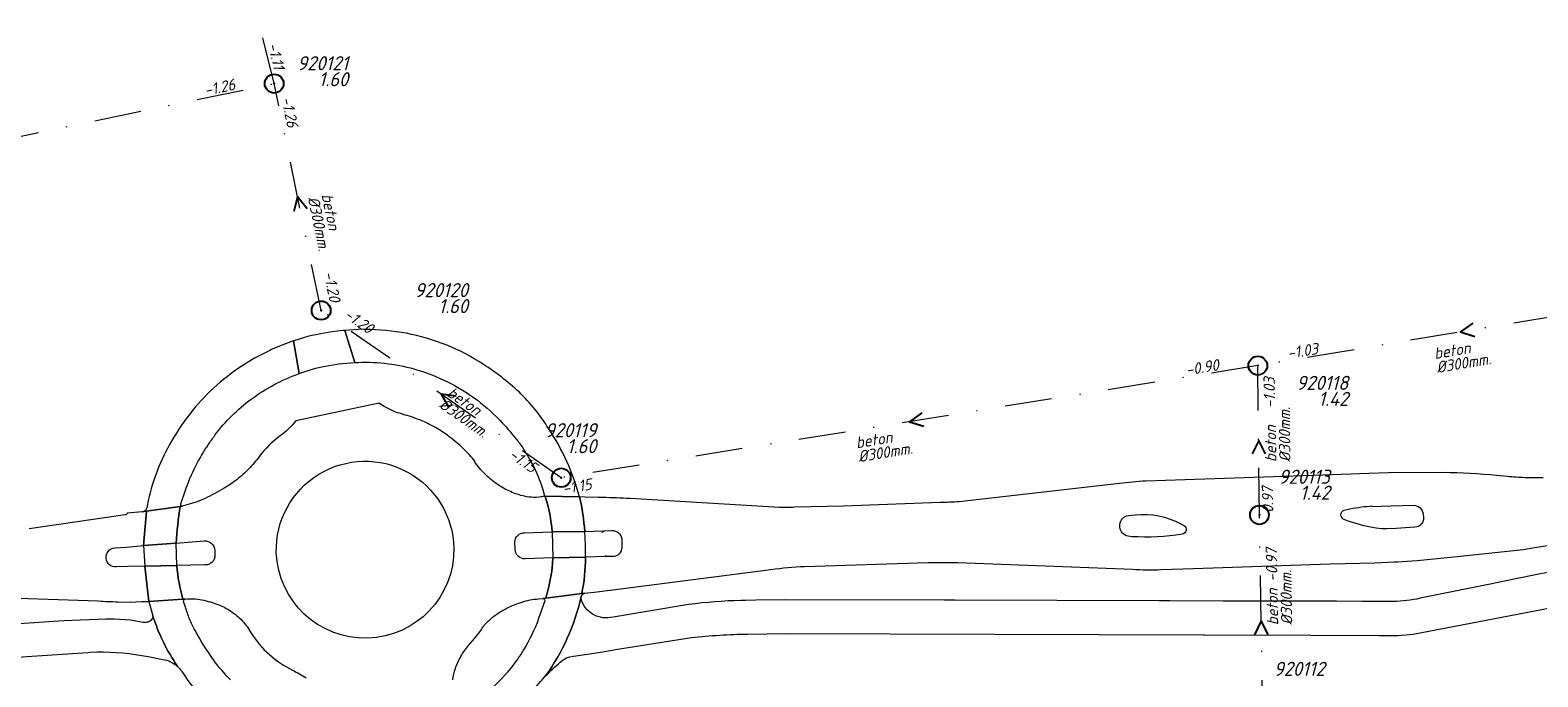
# Model space of a CAD drawing. Extents: x 148869 to 161638, y 453607 to 469810.
# Tile 731 of 1056: x 154815 to 154975, y 468242 to 468311. Entities that reach past the tile are written whole.
import ezdxf
from ezdxf.enums import TextEntityAlignment as Align

# ---------------------------------------------------------------- set-up
doc = ezdxf.new("R2010")
doc.units = 0
doc.header["$PDMODE"] = 32
doc.header["$PDSIZE"] = 2
doc.linetypes.add('RI-VWA', pattern=[11, 5, -3, 0, -3])
doc.layers.get('0').update_dxf_attribs({"linetype": 'CONTINUOUS'})
for name, color, linetype in [('B-OI-RI-BOB-T18-niet meenemen', 252, 'CONTINUOUS'), ('B-OI-RI-DIAMETER-T18-niet meenemen', 252, 'CONTINUOUS'), ('B-OI-RI-MATERIAAL-T18-niet meenemen', 252, 'CONTINUOUS'), ('B-OI-RI-STROOMRICHTING-S-niet meenemen', 252, 'CONTINUOUS'), ('B-OI-RI-VWA_PUTDEKSELHOOGTE-T25-niet meenemen', 252, 'CONTINUOUS'), ('gs dwa', 252, 'CONTINUOUS')]:
    doc.layers.add(name, color=color, linetype=linetype)
doc.layers.add('B-OI-RI-VWA_TRANSPORTLEIDING-G-niet meenemen', color=252, linetype='RI-VWA', lineweight=18)
doc.layers.add('B-RO-VH-VERHARDING_ASFALT-GV', color=251, linetype='CONTINUOUS', lineweight=18)
doc.styles.add('iso15', font='ISO.shx', dxfattribs={"oblique": 15})
doc.styles.add('NLCS-ISO-M750_CURSIEF', font='NLCS-ISO.ttf', dxfattribs={"oblique": 15})

# ---------------------------------------------------------------- blocks, each defined once
blk = doc.blocks.new('ACMAP_ANN_TEMPLATE_diam')
at = {"color": 0, "linetype": 'ByBlock', "style": 'iso15', "oblique": 15}
blk.add_attdef('diam', (0.5, -1.3), '', height=1.2, dxfattribs=at)
blk = doc.blocks.new('ACMAP_ANN_TEMPLATE_mat')
at = {"color": 0, "linetype": 'ByBlock', "style": 'iso15', "oblique": 15}
blk.add_attdef('mat', (0.5, 0.2), '', height=1.2, dxfattribs=at)
blk = doc.blocks.new('ACMAP_ANN_TEMPLATE_nap-l')
at = {"color": 0, "linetype": 'ByBlock', "style": 'iso15', "oblique": 15}
blk.add_attdef('nap-l', (3.3, 0.2), '', height=1.2, dxfattribs=at)
blk = doc.blocks.new('ACMAP_ANN_TEMPLATE_nap-r')
at = {"color": 0, "linetype": 'ByBlock', "style": 'iso15', "oblique": 15}
blk.add_attdef('nap-r', text='', height=1.2, dxfattribs=at).set_placement((-4.1, 0.2), align=Align.RIGHT)
blk = doc.blocks.new('ACMAP_ANN_TEMPLATE_puth-dwa')
at = {"color": 0, "linetype": 'ByBlock', "style": 'iso15', "oblique": 15}
blk.add_attdef('puth-dwa', text='', height=1.5, dxfattribs=at).set_placement((2.7, 1), align=Align.RIGHT)
blk = doc.blocks.new('ACMAP_ANN_TEMPLATE_putnr-dwa')
at = {"color": 0, "linetype": 'ByBlock', "style": 'iso15', "oblique": 15}
blk.add_attdef('putnr-dwa', text='', height=1.5, dxfattribs=at).set_placement((2.7, 2.7), align=Align.RIGHT)

msp = doc.modelspace()

# ---------------------------------------------------------------- linework, layer by layer
at = {"layer": 'B-OI-RI-STROOMRICHTING-S-niet meenemen'}
for points in [[(154844.15, 468291.82), (154843.15, 468293.09), (154842.74, 468291.53)], [(154968.04, 468279.69), (154966.73, 468278.74), (154968.27, 468278.27)], [(154860, 468271.91), (154858.41, 468272.14), (154859.18, 468270.73)], [(154909.49, 468270.14), (154908.18, 468269.2), (154909.72, 468268.72)], [(154946.02, 468265.79), (154945.29, 468267.22), (154944.58, 468265.78)], [(154946.3, 468246.59), (154945.56, 468248.02), (154944.86, 468246.56)]]:
    msp.add_lwpolyline(points, dxfattribs=at)
at = {"layer": 'B-OI-RI-VWA_TRANSPORTLEIDING-G-niet meenemen'}
for p, q in [((154840.66, 468305.14), (154822.39, 468379.57)), ((154767.26, 468289.92), (154840.66, 468305.14)), ((154845.65, 468281.03), (154840.66, 468305.14)), ((154871.17, 468263.25), (154845.65, 468281.03)), ((154988.27, 468282.32), (154945.2, 468275.16)), ((154945.2, 468275.16), (154871.17, 468263.25)), ((154945.37, 468259.29), (154945.2, 468275.16)), ((154945.75, 468236.74), (154945.37, 468259.29))]:
    msp.add_line(p, q, dxfattribs=at)
at = {"layer": 'B-RO-VH-VERHARDING_ASFALT-GV', "flags": 128}
for points in [[(154843.33, 468274.32), (154843.95, 468274.55), (154844.59, 468274.74), (154845.23, 468274.92), (154845.89, 468275.06), (154846.71, 468275.22), (154847.55, 468275.35), (154848.38, 468275.44), (154849.22, 468275.49), (154848.18, 468278.91), (154847.98, 468278.9), (154846.8, 468278.76), (154845.63, 468278.56), (154844.36, 468278.28), (154843.11, 468277.92), (154842.73, 468277.79)], [(154870.28, 468254.72), (154873.74, 468254.8), (154873.75, 468256.12), (154873.67, 468257.52), (154870.2, 468257.48)], [(154830.26, 468256.28), (154826.79, 468256.03), (154826.9, 468253.84), (154830.3, 468253.9)]]:
    msp.add_lwpolyline(points, close=True, dxfattribs=at)
for points in [[(154850.02, 468279.03), (154849.16, 468278.98), (154848.18, 468278.91), (154849.22, 468275.49)], [(154843.24, 468274.29), (154843.33, 468274.32), (154842.73, 468277.79), (154841.88, 468277.49), (154840.68, 468277.01), (154840.67, 468277)], [(154851.82, 468271.19), (154842.97, 468269.29)], [(154854.58, 468269.91), (154854.1, 468270.06)], [(154866.58, 468267.1), (154866.63, 468267.03), (154866.68, 468266.97)], [(154861.41, 468265.69), (154860.79, 468266.33)], [(154861.99, 468264.91), (154861.97, 468264.99)], [(154964.91, 468263.8), (154959.09, 468263.77), (154956.98, 468263.69), (154952.11, 468263.53), (154939.56, 468263.11), (154933.29, 468262.89)], [(154938.37, 468253.6), (154952.89, 468254.09), (154957.63, 468254.21), (154959.66, 468254.29), (154960.09, 468254.31), (154960.52, 468254.33), (154962.12, 468254.46), (154966.73, 468254.9), (154970.06, 468255.25), (154973.38, 468255.63), (154974.65, 468255.83), (154982.67, 468257.09), (154985.27, 468257.39), (155000, 468258.69), (155029.05, 468261.28), (155034.31, 468261.81), (155036.32, 468261.98), (155047.57, 468262.94), (155047.6, 468262.94), (155058.05, 468263.66)], [(154971.7, 468263.38), (154970.58, 468263.49)], [(154830.73, 468260.47), (154831.26, 468262.02)], [(154869.18, 468262.09), (154869.37, 468261.48), (154869.39, 468261.4), (154869.32, 468261.27), (154869.45, 468261.27), (154873.12, 468261.2)], [(154930.49, 468262.63), (154913.45, 468260.7)], [(155065.52, 468261.93), (155060.04, 468261.26), (155057.41, 468260.97), (155047.8, 468260.13), (155045.19, 468259.91), (155042.48, 468259.53), (155036.58, 468259.05), (155034.62, 468258.86), (155034.58, 468258.86), (155028.99, 468258.36), (155021.69, 468257.67), (155018.95, 468257.42), (155000, 468255.72), (154994.87, 468255.25), (154992.18, 468255.03), (154979.5, 468253.81), (154978.74, 468253.67), (154977.98, 468253.54), (154977.27, 468253.41), (154976.56, 468253.29), (154975.05, 468252.98), (154972.44, 468252.45)], [(154827.2, 468260.42), (154827.12, 468260.04), (154827.04, 468259.87), (154826.92, 468259.74), (154826.78, 468259.66), (154826.62, 468259.61), (154827.09, 468259.68), (154830.68, 468260.2), (154830.89, 468260.23)], [(154830.68, 468260.2), (154827.09, 468259.68), (154826.79, 468256.03)], [(154833.31, 468261.04), (154832.48, 468260.7), (154831.62, 468260.43), (154830.89, 468260.23), (154830.68, 468260.2)], [(154869.45, 468261.27), (154869.32, 468261.27)], [(154873.12, 468261.2), (154869.45, 468261.27)], [(154875.57, 468261.14), (154875.14, 468261.15), (154873.71, 468261.19), (154873.7, 468261.19), (154873.12, 468261.2)], [(154894.37, 468260.09), (154878.48, 468261.03)], [(154911.44, 468260.6), (154901.18, 468260.24), (154895.97, 468260.1)], [(154956.83, 468260.2), (154957.27, 468260.27), (154957.28, 468260.19), (154959.34, 468260.25)], [(154959.34, 468260.25), (154961.78, 468260.32)], [(154824.82, 468259.31), (154814.61, 468257.8)], [(154823.73, 468255.79), (154824.95, 468255.88), (154826.79, 468256.03), (154827.09, 468259.68), (154826.62, 468259.61), (154825.05, 468259.47)], [(154931.47, 468259.24), (154932.16, 468259.31)], [(154962.77, 468259.38), (154962.81, 468259.04)], [(154867.28, 468257.39), (154870.2, 468257.48)], [(154870.2, 468257.48), (154873.67, 468257.52)], [(154873.67, 468257.52), (154875.53, 468257.6), (154875.56, 468257.41)], [(154875.71, 468257.6), (154876.53, 468257.64)], [(154930.54, 468257.99), (154930.55, 468258.27)], [(154931.81, 468256.98), (154931.43, 468257.04)], [(154937.03, 468258.33), (154937.33, 468258.18)], [(154961.89, 468257.98), (154959.41, 468257.83), (154959.41, 468257.84), (154958.9, 468257.81), (154958.39, 468257.82), (154957.78, 468257.88), (154957.18, 468257.98)], [(154826.79, 468256.03), (154830.26, 468256.28)], [(154830.26, 468256.28), (154833.21, 468256.53)], [(154834.35, 468255.51), (154834.35, 468254.99)], [(154866.27, 468255.65), (154866.25, 468256.39)], [(154877.6, 468256.7), (154877.6, 468255.83)], [(154824.04, 468250.07), (154825.34, 468250.01), (154826.55, 468250.09), (154827.34, 468250.08), (154826.9, 468253.84), (154825.07, 468253.8), (154823.89, 468253.76)], [(154830.3, 468253.9), (154826.9, 468253.84)], [(154826.9, 468253.84), (154827.34, 468250.08), (154830.96, 468250.33)], [(154833.28, 468253.98), (154830.3, 468253.9)], [(154870.28, 468254.72), (154867.34, 468254.62)], [(154873.74, 468254.8), (154870.28, 468254.72)], [(154875.88, 468254.93), (154875.89, 468254.89), (154873.74, 468254.8)], [(154876.65, 468254.87), (154875.98, 468254.89)], [(154897.03, 468253.81), (154910.18, 468254.25), (154913.33, 468254.25), (154931.88, 468253.51)], [(154873.35, 468250.93), (154873.69, 468250.98), (154874.97, 468251.11), (154876.28, 468251.28), (154876.38, 468251.29), (154893.46, 468253.48)], [(154934.94, 468253.48), (154938.37, 468253.6)], [(154972.44, 468252.45), (154969.88, 468251.94), (154962.81, 468250.51)], [(154873.69, 468250.98), (154873.35, 468250.93), (154869.52, 468250.44), (154869.25, 468250.41)], [(154869.52, 468250.44), (154873.35, 468250.93)], [(154873.27, 468250.59), (154873.34, 468250.76)], [(154873.27, 468250.39), (154873.27, 468250.59)], [(154810.08, 468250.52), (154810.68, 468250.53), (154811.29, 468250.51), (154821.97, 468250.15)], [(154831.24, 468249.5), (154831.03, 468250.09), (154831.03, 468250.17), (154831.06, 468250.24), (154831.12, 468250.31), (154831.2, 468250.35), (154830.96, 468250.33), (154827.34, 468250.08), (154827.77, 468248.58)], [(154830.96, 468250.33), (154831.2, 468250.35)], [(154868.76, 468250.37), (154869.25, 468250.41), (154869.52, 468250.44)], [(154869.43, 468250.17), (154868.76, 468248.27)], [(154884.71, 468249.77), (154876.67, 468248.44)], [(154959.21, 468250.08), (154957.81, 468250.09), (154956.24, 468250.09), (154953.55, 468250.11), (154949.48, 468250.13), (154941.5, 468250.13), (154935.84, 468250.15), (154934.73, 468250.16), (154913.01, 468250.22), (154911.9, 468250.22), (154894.9, 468250.28), (154891.86, 468250.22), (154890.76, 468250.2), (154890.26, 468250.19)], [(154891, 468246.63), (154895.02, 468246.7), (154939.43, 468246.56), (154939.46, 468246.55), (154939.53, 468246.55), (154950.83, 468246.51), (154958.1, 468246.47), (154958.15, 468246.48), (154960.1, 468246.47), (154961.72, 468246.61), (154975.57, 468249.29), (154976.52, 468249.48)], [(154827.77, 468248.58), (154827.76, 468248.45), (154827.72, 468248.33), (154827.66, 468248.22), (154827.6, 468248.14), (154827.59, 468248.13), (154827.5, 468248.05), (154827.39, 468247.97), (154827.27, 468247.91), (154827.14, 468247.88), (154827.01, 468247.85), (154826.88, 468247.85), (154826.74, 468247.87), (154825.38, 468248.12), (154823.67, 468248.22), (154822.78, 468248.21), (154818.3, 468248.03), (154813.02, 468247.67)], [(154861.32, 468245.41), (154862.17, 468246.42)], [(154871.07, 468243.65), (154871.38, 468243.9), (154871.72, 468244.09), (154872.09, 468244.21), (154872.47, 468244.28), (154874.18, 468244.54), (154875.59, 468244.75), (154876.95, 468244.97), (154876.95, 468244.97), (154885.02, 468246.25)], [(154789.21, 468241.92), (154794.87, 468242.54), (154801.56, 468243.19), (154807.87, 468243.75), (154814.36, 468244.25), (154820.85, 468244.67), (154821.11, 468244.69), (154821.84, 468244.73)], [(154827.26, 468244.24), (154828.83, 468243.94)], [(154830.37, 468243.2), (154830.4, 468243.17)], [(154830.8, 468242.72), (154830.85, 468242.66)]]:
    msp.add_lwpolyline(points, dxfattribs=at)
at = {"layer": 'B-RO-VH-VERHARDING_ASFALT-GV'}
for points in [[(154850.35, 468279, -0.026745), (154850.02, 468279.03)], [(154854.73, 468278.6, 0.043603), (154850.35, 468279)], [(154858.93, 468277.36, 0.048098), (154854.73, 468278.6)], [(154840.06, 468276.71, 0.037006), (154837.27, 468275.15)], [(154840.67, 468277, 0.020415), (154840.06, 468276.71)], [(154862.87, 468275.32, 0.048107), (154858.93, 468277.36)], [(154837.27, 468275.15, 0.041214), (154834.21, 468272.77)], [(154849.22, 468275.49, -0.0444), (154852.39, 468275.41)], [(154852.39, 468275.41, -0.041285), (154855.52, 468274.81)], [(154855.52, 468274.81, -0.041363), (154858.7, 468273.63)], [(154866.68, 468272.36, 0.043891), (154862.87, 468275.32)], [(154838.23, 468271.61, -0.036418), (154840.64, 468273.13)], [(154840.64, 468273.13, -0.035983), (154843.24, 468274.29)], [(154858.7, 468273.63, -0.042462), (154861.54, 468271.99)], [(154834.21, 468272.77, 0.041199), (154831.69, 468270.02)], [(154836.15, 468269.83, -0.036791), (154838.23, 468271.61)], [(154861.54, 468271.99, -0.042773), (154864.26, 468269.75)], [(154869.82, 468268.48, 0.063177), (154866.68, 468272.36)], [(154831.69, 468270.02, 0.038461), (154829.51, 468266.72)], [(154834.37, 468267.77, -0.037459), (154836.15, 468269.83)], [(154854.1, 468270.06, -0.086606), (154851.82, 468271.19)], [(154856.34, 468269.3, 0.03235), (154854.58, 468269.91)], [(154842.97, 468269.29, -0.062281), (154841.3, 468267.69)], [(154858, 468268.47, 0.03204), (154856.34, 468269.3)], [(154859.27, 468267.61, 0.032358), (154858, 468268.47)], [(154864.26, 468269.75, -0.026475), (154865.9, 468267.96)], [(154873.12, 468261.2, 0.079456), (154869.82, 468268.48)], [(154829.51, 468266.72, 0.039227), (154828.11, 468263.66)], [(154833.05, 468265.8, -0.012382), (154833.64, 468266.73)], [(154833.64, 468266.73, -0.014658), (154834.37, 468267.77)], [(154841.3, 468267.69, 0.07367), (154839.08, 468265.51)], [(154860.79, 468266.33, 0.0249), (154859.27, 468267.61)], [(154865.9, 468267.96, -0.012401), (154866.58, 468267.1)], [(154866.68, 468266.97, -0.040179), (154868.12, 468264.63)], [(154831.26, 468262.02, -0.036997), (154832.6, 468265.01)], [(154832.6, 468265.01, -0.00974), (154833.05, 468265.8)], [(154839.08, 468265.51, -0.034805), (154837.96, 468264.19)], [(154861.97, 468264.99, 0.025633), (154861.41, 468265.69)], [(154828.11, 468263.66, 0.039516), (154827.2, 468260.42)], [(154837.96, 468264.19, -0.034337), (154836.68, 468263.04)], [(154840.89, 468255.3, -1.002334), (154859.76, 468255.78)], [(154863.05, 468263.65, -0.045624), (154861.99, 468264.91)], [(154864.32, 468262.59, -0.045659), (154863.05, 468263.65)], [(154868.12, 468264.63, -0.040276), (154869.18, 468262.09)], [(154970.58, 468263.49, 0.018156), (154964.91, 468263.8)], [(154835.35, 468262.13, -0.023408), (154833.31, 468261.04)], [(154836.68, 468263.04, -0.032378), (154835.35, 468262.13)], [(154865.78, 468261.77, -0.045916), (154864.32, 468262.59)], [(154933.29, 468262.89, 0.011791), (154930.49, 468262.63)], [(154973.61, 468263.25, -0.014669), (154971.7, 468263.38)], [(154975.52, 468263.24, -0.015717), (154973.61, 468263.25)], [(154830.68, 468260.2, 0.032204), (154830.26, 468256.28)], [(154830.26, 468256.28, -0.032204), (154830.68, 468260.2)], [(154830.89, 468260.23, -0.45711), (154830.73, 468260.47)], [(154867.26, 468261.28, -0.04934), (154865.78, 468261.77)], [(154868.26, 468261.16, -0.049877), (154867.26, 468261.28)], [(154869.32, 468261.27, -0.078537), (154868.26, 468261.16)], [(154870.2, 468257.48, 0.063659), (154869.45, 468261.27)], [(154869.45, 468261.27, -0.063659), (154870.2, 468257.48)], [(154873.67, 468257.52, 0.035395), (154873.12, 468261.2)], [(154873.12, 468261.2, -0.035395), (154873.67, 468257.52)], [(154878.48, 468261.03, 0.01135), (154875.57, 468261.14)], [(154913.45, 468260.7, -0.015977), (154911.44, 468260.6)], [(154954.38, 468259.8, -0.03919), (154956.83, 468260.2)], [(154961.78, 468260.32, -0.370544), (154962.77, 468259.38)], [(154825.05, 468259.47, -0.331981), (154824.82, 468259.31)], [(154895.97, 468260.1, -0.033065), (154894.37, 468260.09)], [(154930.55, 468258.27, -0.371803), (154931.47, 468259.24)], [(154932.16, 468259.31, -0.15318), (154937.03, 468258.33)], [(154954.36, 468258.81, -0.684944), (154954.38, 468259.8)], [(154957.18, 468257.98, -0.042811), (154954.36, 468258.81)], [(154962.81, 468259.04, -0.420202), (154961.89, 468257.98)], [(154866.25, 468256.39, -0.432943), (154867.28, 468257.39)], [(154875.56, 468257.41, -0.368222), (154875.71, 468257.6)], [(154876.53, 468257.64, -0.406182), (154877.6, 468256.7)], [(154931.43, 468257.04, -0.34058), (154930.54, 468257.99)], [(154937.16, 468257.24, -0.053252), (154931.81, 468256.98)], [(154937.33, 468258.18, -0.694404), (154937.16, 468257.24)], [(154823.89, 468253.76, -0.996531), (154823.73, 468255.79)], [(154833.21, 468256.53, -0.427097), (154834.35, 468255.51)], [(154859.76, 468255.78, -0.990353), (154840.89, 468255.3)], [(154867.34, 468254.62, -0.421659), (154866.27, 468255.65)], [(154877.6, 468255.83, -0.420639), (154876.65, 468254.87)], [(154830.3, 468253.9, 0.044256), (154830.96, 468250.33)], [(154830.96, 468250.33, -0.044256), (154830.3, 468253.9)], [(154833.68, 468254.03, -0.089538), (154833.28, 468253.98)], [(154834.02, 468254.23, -0.110027), (154833.68, 468254.03)], [(154834.27, 468254.57, -0.106778), (154834.02, 468254.23)], [(154834.35, 468254.99, -0.105968), (154834.27, 468254.57)], [(154870.28, 468254.72, -0.061299), (154869.52, 468250.44)], [(154869.52, 468250.44, 0.061299), (154870.28, 468254.72)], [(154873.35, 468250.93, 0.050754), (154873.74, 468254.8)], [(154873.74, 468254.8, -0.050754), (154873.35, 468250.93)], [(154875.98, 468254.89, -0.218948), (154875.88, 468254.93)], [(154893.46, 468253.48, -0.031629), (154897.03, 468253.81)], [(154931.88, 468253.51, 0.019603), (154934.94, 468253.48)], [(154873.27, 468250.59, -0.100149), (154869.51, 468242.17)], [(154869.51, 468242.17, 0.100149), (154873.27, 468250.59)], [(154873.34, 468250.76, -0.112645), (154873.49, 468250.9)], [(154873.49, 468250.9, -0.087381), (154873.69, 468250.98)], [(154821.97, 468250.15, 0.019843), (154824.04, 468250.07)], [(154831.2, 468250.35, -0.040478), (154832.08, 468250.38)], [(154831.67, 468248.23, -0.029191), (154831.24, 468249.5)], [(154832.08, 468250.38, -0.039712), (154832.97, 468250.27)], [(154832.97, 468250.27, -0.040836), (154834.79, 468249.73)], [(154834.79, 468249.73, -0.056659), (154836.02, 468249.08)], [(154836.02, 468249.08, -0.057835), (154837.25, 468248.05)], [(154864.57, 468248.92, -0.0379), (154865.59, 468249.48)], [(154865.59, 468249.48, -0.030358), (154866.97, 468250.02)], [(154866.97, 468250.02, -0.02928), (154867.86, 468250.25)], [(154867.86, 468250.25, -0.030893), (154868.76, 468250.37)], [(154869.25, 468250.41, -0.279848), (154869.43, 468250.17)], [(154876.67, 468248.44, -0.416041), (154873.27, 468250.39)], [(154890.26, 468250.19, 0.028114), (154884.71, 468249.77)], [(154959.97, 468250.1, -0.013082), (154959.21, 468250.08)], [(154962.81, 468250.51, -0.049319), (154959.97, 468250.1)], [(154830.4, 468243.17, -0.075049), (154827.77, 468248.58)], [(154827.77, 468248.58, 0.075049), (154830.4, 468243.17)], [(154832.25, 468247.02, -0.02997), (154831.67, 468248.23)], [(154837.25, 468248.05, -0.060916), (154838.23, 468246.73)], [(154862.84, 468247.37, -0.041584), (154863.65, 468248.22)], [(154863.65, 468248.22, -0.038256), (154864.57, 468248.92)], [(154868.76, 468248.27, -0.051376), (154867.15, 468244.94)], [(154834.24, 468243.86, -0.029916), (154832.25, 468247.02)], [(154838.23, 468246.73, 0.139713), (154842.62, 468242.78)], [(154862.17, 468246.42, 0.041883), (154862.84, 468247.37)], [(154885.02, 468246.25, -0.023226), (154891, 468246.63)], [(154821.84, 468244.73, -0.048934), (154827.26, 468244.24)], [(154859.92, 468242.96, -0.049617), (154860.5, 468244.25)], [(154860.5, 468244.25, -0.048741), (154861.32, 468245.41)], [(154867.15, 468244.94, -0.014714), (154866.55, 468244.01)], [(154828.83, 468243.94, -0.148441), (154830.37, 468243.2)], [(154830.4, 468243.17, -0.051062), (154830.8, 468242.72)], [(154830.85, 468242.66, 0.108304), (154837.32, 468236.16)], [(154836.01, 468241.78, -0.040567), (154834.24, 468243.86)], [(154842.62, 468242.78, -0.019781), (154844.07, 468241.99)], [(154859.64, 468241.78, -0.047652), (154859.92, 468242.96)], [(154866.55, 468244.01, -0.099729), (154861.41, 468239.07)], [(154869.51, 468242.17, -0.024607), (154871.07, 468243.65)], [(154868.1, 468240.54, -0.024342), (154869.51, 468242.17)]]:
    msp.add_lwpolyline(points, format="xyb", dxfattribs=at)
at = {"layer": 'gs dwa'}
for p in [(154840.66, 468305.14), (154845.65, 468281.03), (154945.2, 468275.16), (154871.17, 468263.25), (154945.37, 468259.29)]:
    msp.add_point(p, dxfattribs=at)

# ---------------------------------------------------------------- block references
at = {"layer": 'B-OI-RI-BOB-T18-niet meenemen'}
ref = msp.add_blockref('ACMAP_ANN_TEMPLATE_nap-l', (154838.97, 468312.48), dxfattribs=dict(at, rotation=283.7914609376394))
ref.add_attrib('nap-l', '-1.11', (154839.95, 468309.32), dxfattribs={"layer": '0', "color": 0, "linetype": 'ByBlock', "height": 1.2, "rotation": 283.7915, "style": 'NLCS-ISO-M750_CURSIEF', "oblique": 15})
ref = msp.add_blockref('ACMAP_ANN_TEMPLATE_nap-r', (154840.66, 468305.14), dxfattribs=dict(at, rotation=11.71466281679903))
ref.add_attrib('nap-r', '-1.26', dxfattribs={"layer": '0', "color": 0, "linetype": 'ByBlock', "height": 1.2, "rotation": 11.7147, "style": 'NLCS-ISO-M750_CURSIEF', "oblique": 15}).set_placement((154836.6, 468304.5), align=Align.RIGHT)
ref = msp.add_blockref('ACMAP_ANN_TEMPLATE_nap-r', (154842.71, 468296.34), dxfattribs=dict(at, rotation=281.6932982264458))
ref.add_attrib('nap-r', '-1.26', dxfattribs={"layer": '0', "color": 0, "linetype": 'ByBlock', "height": 1.2, "rotation": 281.6933, "style": 'NLCS-ISO-M750_CURSIEF', "oblique": 15}).set_placement((154842.07, 468300.4), align=Align.RIGHT)
ref = msp.add_blockref('ACMAP_ANN_TEMPLATE_nap-l', (154845.04, 468288.24), dxfattribs=dict(at, rotation=281.6932982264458))
ref.add_attrib('nap-l', '-1.20', (154845.9, 468285.05), dxfattribs={"layer": '0', "color": 0, "linetype": 'ByBlock', "height": 1.2, "rotation": 281.6933, "style": 'NLCS-ISO-M750_CURSIEF', "oblique": 15})
ref = msp.add_blockref('ACMAP_ANN_TEMPLATE_nap-r', (154853.91, 468275.97), dxfattribs=dict(at, rotation=325.1347468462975))
ref.add_attrib('nap-r', '-1.20', dxfattribs={"layer": '0', "color": 0, "linetype": 'ByBlock', "height": 1.2, "rotation": 325.1347, "style": 'NLCS-ISO-M750_CURSIEF', "oblique": 15}).set_placement((154850.66, 468278.48), align=Align.RIGHT)
ref = msp.add_blockref('ACMAP_ANN_TEMPLATE_nap-l', (154945.2, 468275.16), dxfattribs=dict(at, rotation=9.139472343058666))
ref.add_attrib('nap-l', '-1.03', (154948.43, 468275.88), dxfattribs={"layer": '0', "color": 0, "linetype": 'ByBlock', "height": 1.2, "rotation": 9.1395, "style": 'NLCS-ISO-M750_CURSIEF', "oblique": 15})
ref = msp.add_blockref('ACMAP_ANN_TEMPLATE_nap-r', (154945.2, 468275.16), dxfattribs=dict(at, rotation=9.43859099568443))
ref.add_attrib('nap-r', '-0.90', dxfattribs={"layer": '0', "color": 0, "linetype": 'ByBlock', "height": 1.2, "rotation": 9.4386, "style": 'NLCS-ISO-M750_CURSIEF', "oblique": 15}).set_placement((154941.12, 468274.68), align=Align.RIGHT)
ref = msp.add_blockref('ACMAP_ANN_TEMPLATE_nap-r', (154947.15, 468278.02), dxfattribs=dict(at, rotation=90.61373093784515))
ref.add_attrib('nap-r', '-1.03', dxfattribs={"layer": '0', "color": 0, "linetype": 'ByBlock', "height": 1.2, "rotation": 90.6137, "style": 'NLCS-ISO-M750_CURSIEF', "oblique": 15}).set_placement((154947, 468273.92), align=Align.RIGHT)
ref = msp.add_blockref('ACMAP_ANN_TEMPLATE_nap-l', (154862.68, 468267.2), dxfattribs=dict(at, rotation=325.1347468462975))
ref.add_attrib('nap-l', '-1.15', (154865.5, 468265.47), dxfattribs={"layer": '0', "color": 0, "linetype": 'ByBlock', "height": 1.2, "rotation": 325.1347, "style": 'NLCS-ISO-M750_CURSIEF', "oblique": 15})
ref = msp.add_blockref('ACMAP_ANN_TEMPLATE_nap-r', (154878.55, 468262.45), dxfattribs=dict(at, rotation=9.139472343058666))
ref.add_attrib('nap-r', '-1.15', dxfattribs={"layer": '0', "color": 0, "linetype": 'ByBlock', "height": 1.2, "rotation": 9.1395, "style": 'NLCS-ISO-M750_CURSIEF', "oblique": 15}).set_placement((154874.47, 468261.99), align=Align.RIGHT)
ref = msp.add_blockref('ACMAP_ANN_TEMPLATE_nap-l', (154947.09, 468255.45), dxfattribs=dict(at, rotation=90.61373093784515))
ref.add_attrib('nap-l', '-0.97', (154946.86, 468258.74), dxfattribs={"layer": '0', "color": 0, "linetype": 'ByBlock', "height": 1.2, "rotation": 90.6137, "style": 'NLCS-ISO-M750_CURSIEF', "oblique": 15})
ref = msp.add_blockref('ACMAP_ANN_TEMPLATE_nap-r', (154947.37, 468259.85), dxfattribs=dict(at, rotation=90.96542508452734))
ref.add_attrib('nap-r', '-0.97', dxfattribs={"layer": '0', "color": 0, "linetype": 'ByBlock', "height": 1.2, "rotation": 90.9654, "style": 'NLCS-ISO-M750_CURSIEF', "oblique": 15}).set_placement((154947.23, 468255.75), align=Align.RIGHT)
at = {"layer": 'B-OI-RI-DIAMETER-T18-niet meenemen'}
ref = msp.add_blockref('ACMAP_ANN_TEMPLATE_diam', (154845.39, 468293.76), dxfattribs=dict(at, rotation=281.6932982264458))
ref.add_attrib('diam', '%%c300mm.', (154844.22, 468293), dxfattribs={"layer": '0', "color": 0, "linetype": 'ByBlock', "height": 1.2, "rotation": 281.6933, "style": 'NLCS-ISO-M750_CURSIEF', "oblique": 15})
ref = msp.add_blockref('ACMAP_ANN_TEMPLATE_diam', (154963.56, 468275.57), dxfattribs=dict(at, rotation=9.43859099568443))
ref.add_attrib('diam', '%%c300mm.', (154964.27, 468274.37), dxfattribs={"layer": '0', "color": 0, "linetype": 'ByBlock', "height": 1.2, "rotation": 9.4386, "style": 'NLCS-ISO-M750_CURSIEF', "oblique": 15})
ref = msp.add_blockref('ACMAP_ANN_TEMPLATE_diam', (154858.41, 468272.14), dxfattribs=dict(at, rotation=325.1347468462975))
ref.add_attrib('diam', '%%c300mm.', (154858.08, 468270.79), dxfattribs={"layer": '0', "color": 0, "linetype": 'ByBlock', "height": 1.2, "rotation": 325.1347, "style": 'NLCS-ISO-M750_CURSIEF', "oblique": 15})
ref = msp.add_blockref('ACMAP_ANN_TEMPLATE_diam', (154947.37, 468264.41), dxfattribs=dict(at, rotation=90.61373093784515))
ref.add_attrib('diam', '%%c300mm.', (154948.67, 468264.92), dxfattribs={"layer": '0', "color": 0, "linetype": 'ByBlock', "height": 1.2, "rotation": 90.6137, "style": 'NLCS-ISO-M750_CURSIEF', "oblique": 15})
ref = msp.add_blockref('ACMAP_ANN_TEMPLATE_diam', (154902.11, 468266.1), dxfattribs=dict(at, rotation=9.139472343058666))
ref.add_attrib('diam', '%%c300mm.', (154902.81, 468264.89), dxfattribs={"layer": '0', "color": 0, "linetype": 'ByBlock', "height": 1.2, "rotation": 9.1395, "style": 'NLCS-ISO-M750_CURSIEF', "oblique": 15})
ref = msp.add_blockref('ACMAP_ANN_TEMPLATE_diam', (154947.58, 468247.08), dxfattribs=dict(at, rotation=90.96542508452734))
ref.add_attrib('diam', '%%c300mm.', (154948.87, 468247.6), dxfattribs={"layer": '0', "color": 0, "linetype": 'ByBlock', "height": 1.2, "rotation": 90.9654, "style": 'NLCS-ISO-M750_CURSIEF', "oblique": 15})
at = {"layer": 'B-OI-RI-MATERIAAL-T18-niet meenemen'}
ref = msp.add_blockref('ACMAP_ANN_TEMPLATE_mat', (154845.39, 468293.76), dxfattribs=dict(at, rotation=281.6932982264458))
ref.add_attrib('mat', 'beton', (154845.68, 468293.31), dxfattribs={"layer": '0', "color": 0, "linetype": 'ByBlock', "height": 1.2, "rotation": 281.6933, "style": 'NLCS-ISO-M750_CURSIEF', "oblique": 15})
ref = msp.add_blockref('ACMAP_ANN_TEMPLATE_mat', (154963.56, 468275.57), dxfattribs=dict(at, rotation=9.43859099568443))
ref.add_attrib('mat', 'beton', (154964.02, 468275.85), dxfattribs={"layer": '0', "color": 0, "linetype": 'ByBlock', "height": 1.2, "rotation": 9.4386, "style": 'NLCS-ISO-M750_CURSIEF', "oblique": 15})
ref = msp.add_blockref('ACMAP_ANN_TEMPLATE_mat', (154858.41, 468272.14), dxfattribs=dict(at, rotation=325.1347468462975))
ref.add_attrib('mat', 'beton', (154858.93, 468272.02), dxfattribs={"layer": '0', "color": 0, "linetype": 'ByBlock', "height": 1.2, "rotation": 325.1347, "style": 'NLCS-ISO-M750_CURSIEF', "oblique": 15})
ref = msp.add_blockref('ACMAP_ANN_TEMPLATE_mat', (154947.37, 468264.41), dxfattribs=dict(at, rotation=90.61373093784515))
ref.add_attrib('mat', 'beton', (154947.17, 468264.91), dxfattribs={"layer": '0', "color": 0, "linetype": 'ByBlock', "height": 1.2, "rotation": 90.6137, "style": 'NLCS-ISO-M750_CURSIEF', "oblique": 15})
ref = msp.add_blockref('ACMAP_ANN_TEMPLATE_mat', (154902.11, 468266.1), dxfattribs=dict(at, rotation=9.139472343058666))
ref.add_attrib('mat', 'beton', (154902.57, 468266.37), dxfattribs={"layer": '0', "color": 0, "linetype": 'ByBlock', "height": 1.2, "rotation": 9.1395, "style": 'NLCS-ISO-M750_CURSIEF', "oblique": 15})
ref = msp.add_blockref('ACMAP_ANN_TEMPLATE_mat', (154947.58, 468247.08), dxfattribs=dict(at, rotation=90.96542508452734))
ref.add_attrib('mat', 'beton', (154947.37, 468247.57), dxfattribs={"layer": '0', "color": 0, "linetype": 'ByBlock', "height": 1.2, "rotation": 90.9654, "style": 'NLCS-ISO-M750_CURSIEF', "oblique": 15})
at = {"layer": 'B-OI-RI-VWA_PUTDEKSELHOOGTE-T25-niet meenemen'}
ref = msp.add_blockref('ACMAP_ANN_TEMPLATE_putnr-dwa', (154845.83, 468303.86), dxfattribs=at)
ref.add_attrib('putnr-dwa', '920121', dxfattribs={"layer": '0', "color": 0, "linetype": 'ByBlock', "height": 1.5, "style": 'NLCS-ISO-M750_CURSIEF', "oblique": 15}).set_placement((154848.53, 468306.56), align=Align.RIGHT)
ref = msp.add_blockref('ACMAP_ANN_TEMPLATE_puth-dwa', (154845.83, 468303.86), dxfattribs=at)
ref.add_attrib('puth-dwa', '1.60', dxfattribs={"layer": '0', "color": 0, "linetype": 'ByBlock', "height": 1.5, "style": 'NLCS-ISO-M750_CURSIEF', "oblique": 15}).set_placement((154848.53, 468304.86), align=Align.RIGHT)
ref = msp.add_blockref('ACMAP_ANN_TEMPLATE_putnr-dwa', (154858.56, 468279.74), dxfattribs=at)
ref.add_attrib('putnr-dwa', '920120', dxfattribs={"layer": '0', "color": 0, "linetype": 'ByBlock', "height": 1.5, "style": 'NLCS-ISO-M750_CURSIEF', "oblique": 15}).set_placement((154861.26, 468282.44), align=Align.RIGHT)
ref = msp.add_blockref('ACMAP_ANN_TEMPLATE_puth-dwa', (154858.56, 468279.74), dxfattribs=at)
ref.add_attrib('puth-dwa', '1.60', dxfattribs={"layer": '0', "color": 0, "linetype": 'ByBlock', "height": 1.5, "style": 'NLCS-ISO-M750_CURSIEF', "oblique": 15}).set_placement((154861.26, 468280.74), align=Align.RIGHT)
ref = msp.add_blockref('ACMAP_ANN_TEMPLATE_putnr-dwa', (154952.11, 468269.88), dxfattribs=at)
ref.add_attrib('putnr-dwa', '920118', dxfattribs={"layer": '0', "color": 0, "linetype": 'ByBlock', "height": 1.5, "style": 'NLCS-ISO-M750_CURSIEF', "oblique": 15}).set_placement((154954.81, 468272.58), align=Align.RIGHT)
ref = msp.add_blockref('ACMAP_ANN_TEMPLATE_puth-dwa', (154952.11, 468269.88), dxfattribs=at)
ref.add_attrib('puth-dwa', '1.42', dxfattribs={"layer": '0', "color": 0, "linetype": 'ByBlock', "height": 1.5, "style": 'NLCS-ISO-M750_CURSIEF', "oblique": 15}).set_placement((154954.81, 468270.88), align=Align.RIGHT)
ref = msp.add_blockref('ACMAP_ANN_TEMPLATE_putnr-dwa', (154872.21, 468264.85), dxfattribs=at)
ref.add_attrib('putnr-dwa', '920119', dxfattribs={"layer": '0', "color": 0, "linetype": 'ByBlock', "height": 1.5, "style": 'NLCS-ISO-M750_CURSIEF', "oblique": 15}).set_placement((154874.91, 468267.55), align=Align.RIGHT)
ref = msp.add_blockref('ACMAP_ANN_TEMPLATE_puth-dwa', (154872.21, 468264.85), dxfattribs=at)
ref.add_attrib('puth-dwa', '1.60', dxfattribs={"layer": '0', "color": 0, "linetype": 'ByBlock', "height": 1.5, "style": 'NLCS-ISO-M750_CURSIEF', "oblique": 15}).set_placement((154874.91, 468265.85), align=Align.RIGHT)
ref = msp.add_blockref('ACMAP_ANN_TEMPLATE_putnr-dwa', (154950.15, 468259.9), dxfattribs=at)
ref.add_attrib('putnr-dwa', '920113', dxfattribs={"layer": '0', "color": 0, "linetype": 'ByBlock', "height": 1.5, "style": 'NLCS-ISO-M750_CURSIEF', "oblique": 15}).set_placement((154952.85, 468262.6), align=Align.RIGHT)
ref = msp.add_blockref('ACMAP_ANN_TEMPLATE_puth-dwa', (154950.15, 468259.9), dxfattribs=at)
ref.add_attrib('puth-dwa', '1.42', dxfattribs={"layer": '0', "color": 0, "linetype": 'ByBlock', "height": 1.5, "style": 'NLCS-ISO-M750_CURSIEF', "oblique": 15}).set_placement((154952.85, 468260.9), align=Align.RIGHT)
ref = msp.add_blockref('ACMAP_ANN_TEMPLATE_putnr-dwa', (154949.61, 468239.48), dxfattribs=at)
ref.add_attrib('putnr-dwa', '920112', dxfattribs={"layer": '0', "color": 0, "linetype": 'ByBlock', "height": 1.5, "style": 'NLCS-ISO-M750_CURSIEF', "oblique": 15}).set_placement((154952.31, 468242.18), align=Align.RIGHT)

doc.saveas('drawing.dxf')
